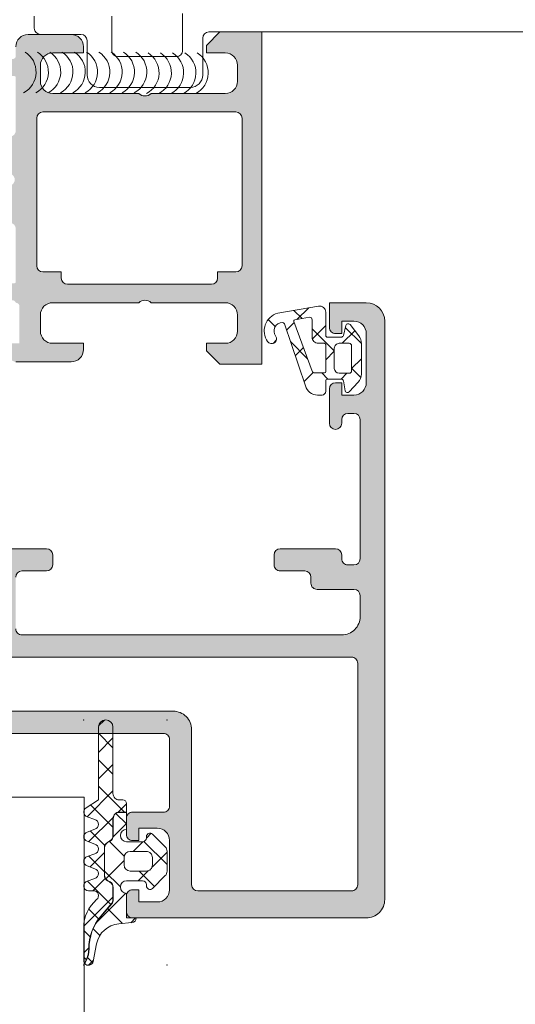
# Model space of a CAD drawing. Header units: millimetres. Extents: x 213386 to 506888, y 183055 to 450952.
# Tile 530 of 656: x 373104 to 373144, y 325360 to 325440. Entities that reach past the tile are written whole.
import ezdxf

# ---------------------------------------------------------------- set-up
doc = ezdxf.new("R2010")
doc.units = ezdxf.units.MM
doc.layers.add('FASÁDA DETAILNÍ', color=255, linetype='Continuous', lineweight=0)
doc.layers.add('NOVA', color=255, linetype='Continuous', lineweight=0)

# ---------------------------------------------------------------- blocks, each defined once
blk = doc.blocks.new('A$C69D17D4D')
at = {"layer": 'FASÁDA DETAILNÍ'}
h = blk.add_hatch(color=256, dxfattribs=at)
edge = h.paths.add_edge_path()
edge.add_arc((-24856.93811075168, 7686.810455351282), 0.1200000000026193, 4.342517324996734e-10, 90)
edge.add_line((-24856.93811075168, 7686.930455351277), (-24859.69810875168, 7686.930455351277))
edge.add_arc((-24859.69810875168, 7687.230455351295), 0.2999999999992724, 179.9999999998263, 270, ccw=False)
edge.add_line((-24859.99810875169, 7687.230455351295), (-24859.99810875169, 7688.210429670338))
edge.add_arc((-24859.69810875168, 7688.210429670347), 0.2999999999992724, 90, 180.0000000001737, ccw=False)
edge.add_line((-24859.69810875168, 7688.510429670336), (-24857.81809775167, 7688.510429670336))
edge.add_arc((-24857.55055441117, 7688.589296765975), 0.2789255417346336, 196.424594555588, 271.1628700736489)
edge.add_line((-24857.54489375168, 7688.310428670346), (-24857.09129975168, 7688.310428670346))
edge.add_arc((-24857.08563134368, 7688.589266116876), 0.2788950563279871, 268.8354106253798, 343.5801235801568)
edge.add_line((-24856.81811075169, 7688.510429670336), (-24856.81811075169, 7689.310604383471))
edge.add_arc((-24855.81811075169, 7689.31060438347), 1, 90, 180, ccw=False)
edge.add_line((-24855.81811075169, 7690.31060438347), (-24852.31810339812, 7690.31060438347))
edge.add_arc((-24852.31812322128, 7689.310584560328), 1.000019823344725, 0.0011357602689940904, 89.99886423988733, ccw=False)
edge.add_line((-24851.31810339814, 7689.31060438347), (-24851.31810339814, 7688.81060438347))
edge.add_line((-24851.31810339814, 7688.81060438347), (-24853.81810339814, 7688.81060438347))
edge.add_arc((-24853.81805801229, 7687.810558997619), 1.000045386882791, 90.00260029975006, 179.9973997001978)
edge.add_line((-24854.81810339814, 7687.81060438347), (-24854.81810339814, 7686.510586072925))
edge.add_arc((-24853.81805089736, 7686.510638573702), 1.00005250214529, 180.003007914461, 269.996992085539)
edge.add_line((-24853.81810339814, 7685.510586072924), (-24846.81810339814, 7685.510586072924))
edge.add_arc((-24846.31810339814, 7686.035707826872), 0.7250881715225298, 226.4038161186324, 313.5961838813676)
edge.add_line((-24845.81810339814, 7685.510586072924), (-24839.78401526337, 7685.510586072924))
edge.add_arc((-24839.78406776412, 7686.510638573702), 1.000052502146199, 270.003007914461, 359.9969920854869)
edge.add_line((-24838.78401526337, 7686.510586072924), (-24838.78401526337, 7687.81060438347))
edge.add_arc((-24839.78406064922, 7687.810558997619), 1.000045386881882, 0.002600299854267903, 89.99739970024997)
edge.add_line((-24839.78401526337, 7688.81060438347), (-24841.31810339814, 7688.81060438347))
edge.add_line((-24841.31810339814, 7688.81060438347), (-24841.31810339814, 7689.410610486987))
edge.add_line((-24841.31810339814, 7689.410610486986), (-24840.21809729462, 7690.510586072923))
edge.add_line((-24840.21809729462, 7690.510586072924), (-24836.81810339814, 7690.510586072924))
edge.add_line((-24836.81810339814, 7690.510586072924), (-24836.81810339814, 7663.510685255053))
edge.add_line((-24836.81810339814, 7663.510685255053), (-24840.21809729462, 7663.510685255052))
edge.add_line((-24840.21809729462, 7663.510685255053), (-24841.31810339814, 7664.610660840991))
edge.add_line((-24841.31810339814, 7664.61066084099), (-24841.31810339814, 7665.210666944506))
edge.add_line((-24841.31810339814, 7665.210666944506), (-24839.78401526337, 7665.210666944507))
edge.add_arc((-24839.78406064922, 7666.210712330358), 1.000045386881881, 270.00260029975, 359.9973997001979)
edge.add_line((-24838.78401526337, 7666.210666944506), (-24838.78401526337, 7667.510685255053))
edge.add_arc((-24839.78406776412, 7667.510632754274), 1.00005250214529, 0.003007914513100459, 89.996992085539)
edge.add_line((-24839.78401526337, 7668.510685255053), (-24845.81810339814, 7668.510685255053))
edge.add_arc((-24846.31810339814, 7667.985563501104), 0.7250881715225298, 46.40381611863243, 133.5961838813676)
edge.add_line((-24846.81810339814, 7668.510685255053), (-24853.81810339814, 7668.510685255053))
edge.add_arc((-24853.81805089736, 7667.510632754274), 1.000052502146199, 90.003007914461, 179.9969920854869)
edge.add_line((-24854.81810339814, 7667.510685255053), (-24854.81810339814, 7666.210666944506))
edge.add_arc((-24853.81805801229, 7666.210712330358), 1.000045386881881, 180.0026002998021, 269.9973997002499)
edge.add_line((-24853.81810339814, 7665.210666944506), (-24851.31810339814, 7665.210666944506))
edge.add_line((-24851.31810339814, 7665.210666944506), (-24851.31810339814, 7664.710666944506))
edge.add_arc((-24852.31812322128, 7664.710686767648), 1.000019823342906, 270.0011357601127, 359.99886423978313, ccw=False)
edge.add_line((-24852.31810339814, 7663.710666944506), (-24856.81810339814, 7663.710666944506))
edge.add_arc((-24856.81811371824, 7664.210656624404), 0.4999896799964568, 179.9988173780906, 270.0011826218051, ccw=False)
edge.add_line((-24857.31810339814, 7664.210666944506), (-24857.31810339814, 7665.210666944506))
edge.add_line((-24857.31810339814, 7665.210666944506), (-24856.51810034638, 7665.210666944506))
edge.add_line((-24856.51810034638, 7665.210666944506), (-24856.51810034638, 7668.210682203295))
edge.add_arc((-24856.81810806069, 7668.210684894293), 0.3000077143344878, 359.9994860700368, 450.0005139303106)
edge.add_arc((-24857.08563134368, 7668.431856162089), 0.2788950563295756, 16.41987641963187, 91.16458937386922)
edge.add_line((-24857.09129975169, 7668.71069360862), (-24857.54489375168, 7668.71069360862))
edge.add_arc((-24857.55055441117, 7668.431825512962), 0.2789255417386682, 88.8371299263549, 163.5754054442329)
edge.add_line((-24857.81809775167, 7668.51069260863), (-24859.69810875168, 7668.51069260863))
edge.add_arc((-24859.69810875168, 7668.810692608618), 0.3000000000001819, 180, 270, ccw=False)
edge.add_line((-24859.99810875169, 7668.810692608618), (-24859.99810875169, 7669.790666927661))
edge.add_arc((-24859.69810875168, 7669.790666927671), 0.2999999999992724, 90, 180.0000000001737, ccw=False)
edge.add_line((-24859.69810875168, 7670.090666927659), (-24856.93811075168, 7670.090666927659))
edge.add_arc((-24856.93811075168, 7670.210666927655), 0.1200000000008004, 270, 359.9999999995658)
edge.add_line((-24856.81811075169, 7670.210666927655), (-24856.81811075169, 7674.510692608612))
edge.add_arc((-24857.31811075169, 7674.51069260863), 0.5, 0, 90)
edge.add_line((-24857.31811075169, 7675.01069260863), (-24858.01811075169, 7675.01069260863))
edge.add_line((-24858.0181107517, 7675.01069260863), (-24860.41093107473, 7673.629197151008))
edge.add_arc((-24860.47999096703, 7673.748812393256), 0.1381197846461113, 172.2975625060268, 299.9999999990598, ccw=False)
edge.add_arc((-24855.63863973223, 7673.301194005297), 5.000000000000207, 108.709400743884, 174.6507719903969, ccw=False)
edge.add_arc((-24857.40286592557, 7678.510561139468), 0.500000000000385, 288.7094007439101, 431.2905992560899)
edge.add_arc((-24855.63863973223, 7683.719928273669), 4.999999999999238, 185.3492280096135, 251.290599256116, ccw=False)
edge.add_arc((-24860.47999096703, 7683.27230988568), 0.1381197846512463, 60.00000000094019, 187.7024374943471, ccw=False)
edge.add_line((-24860.41093107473, 7683.391925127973), (-24858.0181107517, 7682.01042967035))
edge.add_line((-24858.0181107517, 7682.010429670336), (-24857.3181107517, 7682.010429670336))
edge.add_arc((-24857.31811075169, 7682.510429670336), 0.5, 270, 360.0000000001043)
edge.add_line((-24856.81811075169, 7682.510429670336), (-24856.81811075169, 7686.810455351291))
edge = h.paths.add_edge_path(flags=16)
edge.add_arc((-24838.91810950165, 7671.510677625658), 0.5, 270, 360)
edge.add_line((-24838.41810950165, 7671.510677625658), (-24838.41810950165, 7683.510586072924))
edge.add_arc((-24838.91810950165, 7683.510586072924), 0.5, 0, 90)
edge.add_line((-24838.91810950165, 7684.010586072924), (-24854.61809119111, 7684.010586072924))
edge.add_arc((-24854.61809119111, 7683.510586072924), 0.5, 90, 180)
edge.add_line((-24855.11809119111, 7683.510586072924), (-24855.11809119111, 7671.510677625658))
edge.add_arc((-24854.61809119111, 7671.510677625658), 0.5, 180, 270)
edge.add_line((-24854.61809119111, 7671.010677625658), (-24853.11809119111, 7671.010677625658))
edge.add_line((-24853.11809119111, 7671.010677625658), (-24853.11809119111, 7670.510677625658))
edge.add_arc((-24852.61809119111, 7670.510677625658), 0.5, 180, 270)
edge.add_line((-24852.61809119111, 7670.010677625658), (-24840.91810950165, 7670.010677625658))
edge.add_arc((-24840.91810950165, 7670.510677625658), 0.5, 270, 360)
edge.add_line((-24840.41810950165, 7670.510677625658), (-24840.41810950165, 7671.010677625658))
edge.add_line((-24840.41810950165, 7671.010677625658), (-24838.91810950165, 7671.010677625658))
h = blk.add_hatch(color=256, dxfattribs=at)
edge = h.paths.add_edge_path(flags=16)
edge.add_ellipse((-24829.51811741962, 7639.210637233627), major_axis=(-0.499974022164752, 0), ratio=1, start_angle=179.9970229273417, end_angle=270.0029770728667, ccw=False)
edge.add_line((-24829.01814339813, 7639.210611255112), (-24829.01814339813, 7621.210611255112))
edge.add_ellipse((-24829.51811741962, 7621.210585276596), major_axis=(-0.4999740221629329, 0), ratio=1, start_angle=89.99702292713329, end_angle=180.0029770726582, ccw=False)
edge.add_line((-24829.51814339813, 7620.710611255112), (-24842.01814339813, 7620.710611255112))
edge.add_ellipse((-24842.01812157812, 7621.210633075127), major_axis=(-0.5000218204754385, 0), ratio=1, start_angle=0.0025002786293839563, end_angle=89.99749972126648, ccw=False)
edge.add_line((-24842.51814339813, 7621.210611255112), (-24842.51814339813, 7633.813662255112))
edge.add_ellipse((-24844.01814227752, 7633.813663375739), major_axis=(-1.499998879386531, 0), ratio=1, start_angle=179.9999571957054, end_angle=270.0000428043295)
edge.add_line((-24844.01814339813, 7635.313662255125), (-24857.01813139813, 7635.313662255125))
edge.add_ellipse((-24857.01813177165, 7635.813661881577), major_axis=(-0.49999962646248, 0), ratio=1, start_angle=-4.280429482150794e-05, end_angle=90.00004280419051, ccw=False)
edge.add_line((-24857.51813139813, 7635.813662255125), (-24857.51813139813, 7639.210611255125))
edge.add_ellipse((-24857.01813177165, 7639.21061162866), major_axis=(-0.4999996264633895, 0), ratio=1, start_angle=-90.00004280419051, end_angle=4.28042947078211e-05, ccw=False)
edge.add_line((-24857.01813139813, 7639.710611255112), (-24829.51814339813, 7639.710611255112))
edge = h.paths.add_edge_path()
edge.add_line((-24828.31813139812, 7668.51060625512), (-24831.31813139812, 7668.51060625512))
edge.add_line((-24831.31813139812, 7668.51060625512), (-24831.31813139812, 7666.51060625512))
edge.add_arc((-24830.81815737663, 7666.510580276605), 0.4999740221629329, 179.9970229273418, 270.0029770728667)
edge.add_line((-24830.81813139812, 7666.01060625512), (-24830.31813139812, 7666.01060625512))
edge.add_line((-24830.31813139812, 7666.01060625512), (-24830.31813139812, 7667.01060625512))
edge.add_line((-24830.31813139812, 7667.01060625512), (-24829.31813139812, 7667.01060625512))
edge.add_arc((-24829.31819552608, 7666.010542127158), 1.000064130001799, 0.003674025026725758, 89.99632597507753, ccw=False)
edge.add_line((-24828.31813139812, 7666.01060625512), (-24828.31813139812, 7662.01060625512))
edge.add_arc((-24829.31816138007, 7662.010636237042), 1.000029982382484, 270.0017177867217, 359.9982822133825, ccw=False)
edge.add_line((-24829.31813139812, 7661.01060625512), (-24830.31813139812, 7661.01060625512))
edge.add_line((-24830.31813139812, 7661.01060625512), (-24830.31813139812, 7662.01060625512))
edge.add_line((-24830.31813139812, 7662.01060625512), (-24830.81813139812, 7662.01060625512))
edge.add_arc((-24830.81812579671, 7661.51060065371), 0.5000056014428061, 90.0006418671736, 179.9993581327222)
edge.add_line((-24831.31813139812, 7661.51060625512), (-24831.31813139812, 7658.71060325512))
edge.add_arc((-24830.81813139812, 7658.710603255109), 0.5, 180, 360)
edge.add_line((-24830.31813139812, 7658.710603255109), (-24830.31813139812, 7659.010606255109))
edge.add_arc((-24829.81812067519, 7659.010595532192), 0.5000107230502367, 90.00122873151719, 179.9987712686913, ccw=False)
edge.add_line((-24829.81813139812, 7659.51060625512), (-24829.31813139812, 7659.51060625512))
edge.add_arc((-24829.31819932, 7659.010538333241), 0.5000679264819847, 0.007782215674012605, 89.99221778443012, ccw=False)
edge.add_line((-24828.81813139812, 7659.01060625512), (-24828.81813139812, 7647.71061125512))
edge.add_arc((-24829.31815321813, 7647.710633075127), 0.500021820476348, 270.0025002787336, 359.9974997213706, ccw=False)
edge.add_line((-24829.31813139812, 7647.210611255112), (-24829.81813139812, 7647.210611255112))
edge.add_arc((-24829.81819407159, 7647.710548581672), 0.4999373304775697, 179.992817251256, 270.00718274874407, ccw=False)
edge.add_line((-24830.31813139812, 7647.710611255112), (-24830.31813139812, 7648.010614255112))
edge.add_arc((-24830.81819419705, 7648.010551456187), 0.5000628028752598, 0.007195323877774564, 89.99280467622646)
edge.add_line((-24830.81813139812, 7648.510614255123), (-24835.31813139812, 7648.510614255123))
edge.add_arc((-24835.31812579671, 7648.010608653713), 0.5000056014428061, 90.0006418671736, 179.9993581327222)
edge.add_line((-24835.81813139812, 7648.010614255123), (-24835.81813139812, 7647.210611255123))
edge.add_arc((-24835.31815737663, 7647.210585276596), 0.4999740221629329, 179.9970229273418, 270.0029770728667)
edge.add_line((-24835.31813139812, 7646.710611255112), (-24833.31813139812, 7646.710611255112))
edge.add_arc((-24833.31819932, 7646.210543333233), 0.5000679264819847, 0.007782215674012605, 89.99221778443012, ccw=False)
edge.add_line((-24832.81813139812, 7646.210611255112), (-24832.81813139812, 7645.710611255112))
edge.add_arc((-24832.31819407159, 7645.710548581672), 0.4999373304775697, 179.992817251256, 270.007182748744)
edge.add_line((-24832.31813139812, 7645.210611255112), (-24829.31813139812, 7645.210611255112))
edge.add_arc((-24829.31818651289, 7644.710556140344), 0.5000551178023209, 0.006314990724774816, 89.99368500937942, ccw=False)
edge.add_line((-24828.81813139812, 7644.710611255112), (-24828.81813139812, 7643.010614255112))
edge.add_arc((-24830.31809955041, 7643.010582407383), 1.499968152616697, -90.00121651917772, 0.0012165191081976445, ccw=False)
edge.add_line((-24830.31813139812, 7641.510614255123), (-24856.31813139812, 7641.510614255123))
edge.add_arc((-24856.3181522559, 7642.010593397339), 0.4999791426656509, 179.9976097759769, 270.00239022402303, ccw=False)
edge.add_line((-24856.81813139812, 7642.010614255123), (-24856.81813139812, 7646.210611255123))
edge.add_arc((-24856.31812579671, 7646.210605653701), 0.5000056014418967, 90.00064186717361, 179.9993581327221, ccw=False)
edge.add_line((-24856.31813139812, 7646.710611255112), (-24854.31813139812, 7646.710611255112))
edge.add_arc((-24854.31815321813, 7647.210633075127), 0.5000218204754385, 270.0025002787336, 359.9974997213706)
edge.add_line((-24853.81813139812, 7647.210611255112), (-24853.81813139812, 7648.010614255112))
edge.add_arc((-24854.31818395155, 7648.010561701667), 0.5000525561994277, 0.006021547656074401, 89.99397845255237)
edge.add_line((-24854.31813139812, 7648.510614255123), (-24859.31813239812, 7648.510614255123))
edge.add_line((-24859.31813239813, 7648.510614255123), (-24860.07602139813, 7648.293293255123))
edge.add_arc((-24860.15871270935, 7648.581671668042), 0.2999999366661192, 217.904814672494, 286.00002422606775, ccw=False)
edge.add_arc((-24860.63213255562, 7648.213061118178), 0.3000001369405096, 37.90471808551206, 89.99996992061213)
edge.add_line((-24860.63213239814, 7648.5130612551), (-24862.69627939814, 7648.5130592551))
edge.add_arc((-24862.69627985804, 7648.113059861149), 0.3999993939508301, 89.99993412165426, 201.973769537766)
edge.add_line((-24863.06722139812, 7647.96338725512), (-24862.25086039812, 7645.94015825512))
edge.add_arc((-24862.06539013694, 7646.014994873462), 0.1999993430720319, 201.973907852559, 294.1410923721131)
edge.add_line((-24861.98359339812, 7645.832487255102), (-24859.59990839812, 7646.900807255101))
edge.add_arc((-24859.51811169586, 7646.718299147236), 0.199999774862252, -0.8199006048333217, 114.14102546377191, ccw=False)
edge.add_line((-24859.31813239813, 7646.715437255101), (-24859.31813139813, 7635.4113572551))
edge.add_arc((-24859.50954589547, 7635.402925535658), 0.191600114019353, -91.04445002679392, 2.522221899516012, ccw=False)
edge.add_line((-24859.51303839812, 7635.211357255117), (-24859.93362239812, 7635.211357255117))
edge.add_line((-24859.93362239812, 7635.211357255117), (-24862.39923439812, 7636.643092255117))
edge.add_arc((-24862.55004609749, 7636.383755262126), 0.2999997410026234, 59.82080388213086, 164.0000282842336)
edge.add_line((-24862.83842439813, 7636.466446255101), (-24863.26629539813, 7634.974285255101))
edge.add_line((-24863.26629539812, 7634.974285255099), (-24863.76470739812, 7634.111010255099))
edge.add_arc((-24863.41829715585, 7633.91101030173), 0.4000000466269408, 150.0000115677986, 269.9999652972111)
edge.add_line((-24863.41829739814, 7633.511010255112), (-24859.31036639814, 7633.511357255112))
edge.add_line((-24859.31036639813, 7633.511357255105), (-24844.81830939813, 7633.513662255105))
edge.add_arc((-24844.81813127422, 7633.013662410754), 0.4999998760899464, -1.7834827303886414e-05, 90.0204115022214, ccw=False)
edge.add_line((-24844.31813139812, 7633.013662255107), (-24844.31813139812, 7627.610620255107))
edge.add_arc((-24844.8181310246, 7627.610619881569), 0.4999996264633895, -90.00004280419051, 4.28042947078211e-05, ccw=False)
edge.add_line((-24844.81813139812, 7627.110620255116), (-24847.31813139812, 7627.110620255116))
edge.add_arc((-24847.31813177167, 7626.610620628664), 0.49999962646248, 89.9999571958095, 180.0000428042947)
edge.add_line((-24847.81813139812, 7626.610620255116), (-24847.81813139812, 7625.310617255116))
edge.add_arc((-24847.3181522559, 7625.31059639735), 0.4999791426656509, 179.997609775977, 270.002390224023)
edge.add_line((-24847.31813139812, 7624.810617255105), (-24846.81813139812, 7624.810617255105))
edge.add_line((-24846.81813139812, 7624.810617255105), (-24846.81813139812, 7625.810617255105))
edge.add_line((-24846.81813139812, 7625.810617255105), (-24845.31813139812, 7625.810617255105))
edge.add_arc((-24845.3181630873, 7624.810585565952), 1.000031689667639, 0.001815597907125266, 89.99818440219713, ccw=False)
edge.add_line((-24844.31813139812, 7624.810617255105), (-24844.31813139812, 7620.810617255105))
edge.add_arc((-24845.31820064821, 7620.810686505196), 1.000069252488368, 270.0039674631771, 359.99603253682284, ccw=False)
edge.add_line((-24845.31813139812, 7619.810617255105), (-24846.81813139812, 7619.810617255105))
edge.add_line((-24846.81813139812, 7619.810617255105), (-24846.81813139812, 7620.810617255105))
edge.add_line((-24846.81813139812, 7620.810617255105), (-24847.31813139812, 7620.810617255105))
edge.add_arc((-24847.31815737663, 7620.310643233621), 0.499974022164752, 89.99702292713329, 180.0029770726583)
edge.add_line((-24847.81813139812, 7620.310617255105), (-24847.81813139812, 7619.010614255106))
edge.add_arc((-24847.31812579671, 7619.010619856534), 0.5000056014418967, 180.0006418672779, 269.9993581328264)
edge.add_line((-24847.31813139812, 7618.510614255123), (-24828.31813139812, 7618.510614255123))
edge.add_arc((-24828.31810211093, 7620.010584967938), 1.499970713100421, 269.9988812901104, 360.0011187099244)
edge.add_line((-24826.81813139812, 7620.010614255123), (-24826.81813139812, 7667.010606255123))
edge.add_arc((-24828.3181917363, 7667.010545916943), 1.500060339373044, 0.002304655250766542, 89.99769534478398)
h = blk.add_hatch(dxfattribs=at)
h.set_pattern_fill('ANSI37', color=256, scale=0.625, angle=-1.272221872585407e-14, style=0)
h.set_pattern_definition([(44.99999999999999, (-24830.31810339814, 7666.010586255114), (-1.403165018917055, 1.403165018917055), []), (135, (-24830.31810339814, 7666.010586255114), (-1.403165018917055, -1.403165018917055), [])])
edge = h.paths.add_edge_path(flags=16)
edge.add_ellipse((-24832.22031654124, 7665.708371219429), major_axis=(-0.4977897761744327, 0), ratio=1, start_angle=-0.2547220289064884, end_angle=90.19257972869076)
edge.add_line((-24832.21864339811, 7665.21058425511), (-24831.71812439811, 7665.21058425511))
edge.add_ellipse((-24831.71811014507, 7665.110600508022), major_axis=(-0.09998374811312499, 0), ratio=1, start_angle=179.9912593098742, end_angle=270.0081677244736, ccw=False)
edge.add_line((-24831.61812639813, 7665.110585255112), (-24831.61812239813, 7662.910155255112))
edge.add_ellipse((-24831.71812705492, 7662.910157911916), major_axis=(-0.1000046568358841, 0), ratio=1, start_angle=90.0015221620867, end_angle=179.998477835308, ccw=False)
edge.add_line((-24831.71812439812, 7662.810153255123), (-24832.53006639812, 7662.810153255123))
edge.add_ellipse((-24832.5300579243, 7663.010159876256), major_axis=(-0.2000066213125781, 0), ratio=1, start_angle=15.68861530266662, end_angle=89.99757251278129, ccw=False)
edge.add_line((-24832.72261339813, 7662.956076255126), (-24834.20993839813, 7666.974217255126))
edge.add_ellipse((-24834.11615691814, 7667.008930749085), major_axis=(-0.09999996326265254, 0), ratio=1, start_angle=-79.67771585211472, end_angle=20.31218281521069, ccw=False)
edge.add_line((-24834.13407539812, 7667.107312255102), (-24832.92460639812, 7667.327595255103))
edge.add_ellipse((-24832.918097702, 7667.127704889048), major_axis=(-0.1999963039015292, 0), ratio=1, start_angle=179.9989589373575, end_angle=271.8649678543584, ccw=False)
edge.add_line((-24832.71810139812, 7667.127701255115), (-24832.71810139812, 7665.710584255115))
edge = h.paths.add_edge_path(flags=16)
edge.add_ellipse((-24829.71811256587, 7665.010583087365), major_axis=(-0.2000001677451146, 0), ratio=1, start_angle=179.999761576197, end_angle=270.00023842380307, ccw=False)
edge.add_line((-24829.51811239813, 7665.010582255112), (-24829.51811639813, 7662.976125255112))
edge.add_ellipse((-24829.71811167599, 7662.976120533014), major_axis=(-0.199995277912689, 0), ratio=1, start_angle=89.9995066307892, end_angle=180.0013528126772, ccw=False)
edge.add_line((-24829.71811339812, 7662.776125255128), (-24830.51812339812, 7662.776125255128))
edge.add_ellipse((-24830.51811458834, 7663.176136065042), major_axis=(-0.4000108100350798, 0), ratio=1, start_angle=0.0019780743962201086, end_angle=89.99873812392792, ccw=False)
edge.add_line((-24830.91812539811, 7663.176122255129), (-24830.91812539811, 7664.810585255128))
edge.add_ellipse((-24830.51813047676, 7664.810588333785), major_axis=(-0.3999949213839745, 0), ratio=1, start_angle=-90.0010139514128, end_angle=0.0004409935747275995, ccw=False)
edge.add_line((-24830.51812339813, 7665.210583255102), (-24829.71811339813, 7665.210583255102))
edge = h.paths.add_edge_path()
edge.add_arc((-24829.79466451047, 7666.610575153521), 0.2000083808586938, 40.00231578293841, 164.9984805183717)
edge.add_line((-24829.98785639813, 7666.662346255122), (-24830.17839039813, 7665.858821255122))
edge.add_arc((-24830.37158398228, 7665.910597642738), 0.2000113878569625, 270.00274550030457, 344.9971436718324, ccw=False)
edge.add_line((-24830.37157439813, 7665.710586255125), (-24831.46812439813, 7665.710586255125))
edge.add_arc((-24831.46813475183, 7665.860573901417), 0.1499876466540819, 179.996044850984, 270.003955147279, ccw=False)
edge.add_line((-24831.61812239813, 7665.860584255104), (-24831.61811439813, 7667.743455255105))
edge.add_arc((-24832.11811427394, 7667.743457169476), 0.4999998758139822, 359.9997806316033, 459.9335722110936)
edge.add_line((-24832.20436739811, 7668.235961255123), (-24835.52409339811, 7667.654572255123))
edge.add_arc((-24835.11801906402, 7666.210586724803), 1.499996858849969, 105.7069244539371, 215.0875539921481)
edge.add_arc((-24836.01812189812, 7665.578279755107), 0.399998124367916, 215.0880041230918, 395.0880041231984)
edge.add_arc((-24835.13682223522, 7666.212801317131), 0.6860034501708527, 90.48435837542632, 216.1411855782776, ccw=False)
edge.add_arc((-24835.12300205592, 7666.749677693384), 0.1503878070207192, 19.01615098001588, 97.49607826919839, ccw=False)
edge.add_line((-24834.98082139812, 7666.798679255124), (-24833.25313939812, 7661.752453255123))
edge.add_arc((-24832.28704738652, 7662.01057440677), 0.9999801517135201, 194.9589109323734, 270.0005723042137)
edge.add_line((-24832.28703739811, 7661.010594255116), (-24831.91813239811, 7661.010582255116))
edge.add_arc((-24831.91815312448, 7661.310601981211), 0.300019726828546, 270.0039581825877, 359.996805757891)
edge.add_line((-24831.61813339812, 7661.310585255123), (-24831.61813339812, 7662.160600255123))
edge.add_arc((-24831.4681493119, 7662.160613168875), 0.1499840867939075, 89.99506678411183, 180.0049332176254, ccw=False)
edge.add_line((-24831.46813639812, 7662.310597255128), (-24830.37157439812, 7662.310586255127))
edge.add_arc((-24830.37158351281, 7662.110571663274), 0.2000145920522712, 15.002374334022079, 89.99738902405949, ccw=False)
edge.add_line((-24830.17838639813, 7662.1623472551), (-24830.04929239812, 7661.3589752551))
edge.add_arc((-24829.85611655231, 7661.41069966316), 0.1999808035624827, 194.9897870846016, 315.0074444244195)
edge.add_line((-24829.71469039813, 7661.269310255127), (-24828.98817139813, 7662.045180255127))
edge.add_arc((-24829.7181130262, 7662.728690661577), 1.000000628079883, 316.8814623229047, 360.0000340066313)
edge.add_line((-24828.71811239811, 7662.728691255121), (-24828.71811239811, 7665.207324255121))
edge.add_arc((-24829.71811530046, 7665.207323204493), 1.000002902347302, 6.019665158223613e-05, 37.82779308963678)
edge.add_line((-24828.92825539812, 7665.820615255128), (-24829.64145439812, 7666.739144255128))
h = blk.add_hatch(dxfattribs=at)
h.set_pattern_fill('ANSI37', color=256, scale=0.48, angle=90, style=0)
h.set_pattern_definition([(135, (0, 0), (-1.077630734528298, -1.077630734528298), []), (225, (0, 0), (1.077630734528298, -1.077630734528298), [])])
edge = h.paths.add_edge_path()
edge.add_line((-24850.40151985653, 7625.724772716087), (-24851.00857736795, 7625.49751382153))
edge.add_arc((-24850.9081021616, 7625.120677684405), 0.3900009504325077, 104.9293687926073, 255.070631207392)
edge.add_line((-24851.00857736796, 7624.743841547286), (-24850.40151985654, 7624.51658265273))
edge.add_arc((-24850.50810332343, 7624.120677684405), 0.4100009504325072, 285.0676336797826, 434.9323663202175, ccw=False)
edge.add_line((-24850.40151985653, 7623.724772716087), (-24851.00857738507, 7623.49751381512))
edge.add_arc((-24850.90810366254, 7623.120677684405), 0.390000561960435, 104.9291583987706, 255.0708416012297)
edge.add_line((-24851.0085773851, 7622.743841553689), (-24850.40151987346, 7622.51658265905))
edge.add_arc((-24850.50810182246, 7622.120677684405), 0.4100005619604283, 285.06742474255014, 434.9325713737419, ccw=False)
edge.add_line((-24850.40151990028, 7621.724772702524), (-24851.00857739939, 7621.497517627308))
edge.add_arc((-24850.90809015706, 7621.1206349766), 0.3900489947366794, 104.9293168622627, 269.9999999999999)
edge.add_line((-24850.90809015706, 7620.730585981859), (-24850.5081010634, 7620.730585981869))
edge.add_arc((-24850.5081010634, 7620.320585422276), 0.4100005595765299, 310.3199356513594, 449.99999999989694, ccw=False)
edge.add_arc((-24848.30813120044, 7617.728299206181), 2.989972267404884, 130.3199378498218, 180.0013304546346)
edge.add_line((-24851.29810346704, 7617.728229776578), (-24851.29810306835, 7615.056438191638))
edge.add_arc((-24850.90810306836, 7615.055880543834), 0.3900003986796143, 179.9180747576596, 215.6405699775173)
edge.add_line((-24851.22505185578, 7614.828627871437), (-24851.09540013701, 7615.086919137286))
edge.add_arc((-24852.87391416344, 7615.979660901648), 1.990000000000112, 333.345208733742, 360.6188691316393)
edge.add_arc((-24846.87053157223, 7616.044507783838), 4.013732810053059, 139.3588191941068, 180.618869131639, ccw=False)
edge.add_line((-24849.91616556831, 7618.658731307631), (-24849.03529869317, 7619.684962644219))
edge.add_arc((-24849.4040265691, 7620.001460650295), 0.4859333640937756, 319.3588191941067, 359.9999999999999)
edge.add_line((-24848.91809320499, 7620.001460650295), (-24848.91809320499, 7620.999058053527))
edge.add_arc((-24849.40809320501, 7620.999058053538), 0.4900000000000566, 360.0000000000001, 420.0000000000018)
edge.add_line((-24849.16309320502, 7621.423410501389), (-24849.36309320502, 7621.538880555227))
edge.add_arc((-24849.108093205, 7621.980553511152), 0.5099999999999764, 179.9999999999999, 240.00000000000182, ccw=False)
edge.add_line((-24849.618093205, 7621.980553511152), (-24849.618093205, 7624.217563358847))
edge.add_arc((-24849.108093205, 7624.217563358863), 0.5100000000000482, 120.00000000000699, 179.9999999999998, ccw=False)
edge.add_line((-24849.363093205, 7624.659236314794), (-24849.163093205, 7624.774706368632))
edge.add_arc((-24849.40809320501, 7625.199058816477), 0.4899999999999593, 300.000000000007, 359.9999999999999)
edge.add_line((-24848.91809320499, 7625.199058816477), (-24848.91809320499, 7626.599056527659))
edge.add_arc((-24848.40809320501, 7626.599056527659), 0.509999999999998, 89.99999999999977, 180, ccw=False)
edge.add_line((-24848.40809320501, 7627.109056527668), (-24847.81809292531, 7627.109056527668))
edge.add_line((-24847.8180929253, 7627.109056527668), (-24847.818093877, 7627.820678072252))
edge.add_arc((-24848.108093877, 7627.820677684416), 0.2900000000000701, 360.0000766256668, 450.0000000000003)
edge.add_line((-24848.108093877, 7628.110677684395), (-24848.4080790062, 7628.110677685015))
edge.add_arc((-24848.40826055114, 7628.62049967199), 0.5098220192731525, 179.975713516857, 270.02040272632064, ccw=False)
edge.add_line((-24848.91808252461, 7628.620715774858), (-24848.9181130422, 7634.020678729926))
edge.add_arc((-24849.5081115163, 7634.020675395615), 0.5899984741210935, 360.0003238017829, 540.0000000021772)
edge.add_line((-24850.09810999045, 7634.020675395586), (-24850.09810999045, 7628.115267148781))
edge.add_line((-24850.09810999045, 7628.115267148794), (-24851.10286432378, 7627.458563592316))
edge.add_arc((-24850.90810368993, 7627.120675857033), 0.3899997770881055, 119.9594211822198, 255.0702409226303)
edge.add_line((-24851.00858116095, 7626.743841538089), (-24850.4015198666, 7626.51658265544))
edge.add_arc((-24850.50810332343, 7626.120677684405), 0.4100009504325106, 285.0676336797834, 434.93236777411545, ccw=False)
h = blk.add_hatch(dxfattribs=at)
h.set_pattern_fill('ANSI37', color=256, scale=0.625, angle=90, style=0)
h.set_pattern_definition([(135, (0, 0), (-1.403165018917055, -1.403165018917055), []), (225, (0, 0), (1.403165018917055, -1.403165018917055), [])])
edge = h.paths.add_edge_path()
edge.add_arc((-24845.90810999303, 7625.120538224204), 0.2900050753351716, 404.9975633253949, 539.9994892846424)
edge.add_line((-24846.19811506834, 7625.120540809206), (-24846.19811506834, 7625.020546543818))
edge.add_arc((-24846.50811506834, 7625.020546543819), 0.3099999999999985, 269.9999999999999, 360.0000000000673, ccw=False)
edge.add_line((-24846.50811506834, 7624.710546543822), (-24847.80809106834, 7624.710546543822))
edge.add_arc((-24847.80809106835, 7625.22054654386), 0.5100000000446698, 91.12352014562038, 270.00000000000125, ccw=False)
edge.add_line((-24847.8180910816, 7625.730448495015), (-24847.81809289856, 7627.089056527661))
edge.add_line((-24847.81809289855, 7627.08905652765), (-24848.408093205, 7627.08905652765))
edge.add_arc((-24848.40809320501, 7626.599056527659), 0.4900000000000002, 90.00000000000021, 180)
edge.add_line((-24848.898093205, 7626.599056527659), (-24848.898093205, 7625.199058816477))
edge.add_arc((-24849.40809320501, 7625.199058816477), 0.5099999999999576, 300.00000000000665, 360.0000000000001, ccw=False)
edge.add_line((-24849.15309320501, 7624.757385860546), (-24849.35309320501, 7624.641915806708))
edge.add_arc((-24849.108093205, 7624.217563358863), 0.4900000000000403, 120.0000000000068, 180.0000000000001)
edge.add_line((-24849.59809320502, 7624.217563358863), (-24849.59809320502, 7621.980553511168))
edge.add_arc((-24849.108093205, 7621.980553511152), 0.4899999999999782, 180.0000000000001, 240.0000000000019)
edge.add_line((-24849.35309320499, 7621.5562010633), (-24849.15309320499, 7621.440731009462))
edge.add_arc((-24849.40809320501, 7620.999058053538), 0.5100000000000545, 359.99999999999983, 420.00000000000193, ccw=False)
edge.add_line((-24848.898093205, 7620.999058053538), (-24848.898093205, 7620.001460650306))
edge.add_arc((-24849.4040265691, 7620.001460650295), 0.5059333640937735, 319.3588191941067, 359.99999999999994, ccw=False)
edge.add_line((-24849.02012262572, 7619.671936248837), (-24849.90098950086, 7618.645704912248))
edge.add_arc((-24846.87053157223, 7616.044507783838), 3.993732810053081, 139.3588191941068, 180.618869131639)
edge.add_arc((-24852.87391416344, 7615.979660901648), 2.010000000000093, 333.3452087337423, 360.6188691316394, ccw=False)
edge.add_line((-24851.07752562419, 7615.077946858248), (-24851.21156678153, 7614.810910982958))
edge.add_arc((-24850.90810306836, 7615.055880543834), 0.3900003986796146, 218.9120293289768, 348.9894375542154)
edge.add_line((-24850.52528180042, 7614.981394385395), (-24850.2456802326, 7616.419485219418))
edge.add_arc((-24848.27262630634, 7616.035873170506), 2.010000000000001, 94.99524938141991, 168.9975035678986, ccw=False)
edge.add_line((-24848.44764332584, 7618.038239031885), (-24847.37468354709, 7618.132021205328))
edge.add_arc((-24847.40810483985, 7618.520588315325), 0.3900017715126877, 274.9160046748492, 358.5301263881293)
edge.add_line((-24847.01823139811, 7618.510584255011), (-24847.81810236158, 7618.510584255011))
edge.add_line((-24847.81810236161, 7618.510584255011), (-24847.81809112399, 7620.510663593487))
edge.add_arc((-24847.80809106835, 7621.020565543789), 0.5100000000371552, 90, 268.87647509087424, ccw=False)
edge.add_line((-24847.80809106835, 7621.530565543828), (-24846.50811506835, 7621.530565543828))
edge.add_arc((-24846.50811506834, 7621.22056554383), 0.3100000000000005, 359.99999999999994, 450, ccw=False)
edge.add_line((-24846.19811506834, 7621.22056554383), (-24846.19811506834, 7621.120540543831))
edge.add_arc((-24845.90809969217, 7621.120568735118), 0.2900153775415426, 180.0055695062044, 314.9966855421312)
edge.add_line((-24845.70303971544, 7620.91548503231), (-24844.66174269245, 7621.956049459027))
edge.add_arc((-24845.00810306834, 7622.302653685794), 0.4900000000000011, 314.9798378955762, 359.9999999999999)
edge.add_line((-24844.51810306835, 7622.302653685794), (-24844.51810306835, 7623.938702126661))
edge.add_arc((-24845.00810306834, 7623.938702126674), 0.4899999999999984, 360.0000000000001, 405.0276992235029)
edge.add_line((-24844.66178829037, 7624.285351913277), (-24845.70303671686, 7625.325594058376))
edge = h.paths.add_edge_path()
edge.add_arc((-24847.50812488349, 7623.420569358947), 0.4999901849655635, 89.99999999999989, 179.9999999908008, ccw=False)
edge.add_line((-24847.50812488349, 7623.920559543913), (-24846.20811506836, 7623.920559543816))
edge.add_arc((-24846.20809643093, 7623.420578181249), 0.4999813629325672, -0.0021357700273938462, 90.0021357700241, ccw=False)
edge.add_line((-24845.70811506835, 7623.420559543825), (-24845.70811506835, 7622.820552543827))
edge.add_arc((-24846.20809643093, 7622.820533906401), 0.4999813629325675, 269.997864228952, 360.002135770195, ccw=False)
edge.add_line((-24846.20811506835, 7622.320552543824), (-24847.50812488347, 7622.320552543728))
edge.add_arc((-24847.50812488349, 7622.820542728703), 0.4999901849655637, 180, 270, ccw=False)
edge.add_line((-24848.00811506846, 7622.820542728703), (-24848.00811506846, 7623.420569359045))
for points in [[(-24722.08196276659, 7708.51048655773), (-24722.08196276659, 7691.010586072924, -0.414213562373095), (-24722.58196276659, 7690.510586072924), (-24841.11810339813, 7690.510586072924, 0.414213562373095), (-24841.61810339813, 7690.010586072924), (-24841.61810339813, 7687.010586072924, -0.414213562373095), (-24842.61810339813, 7686.010586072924), (-24850.01810340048, 7686.010586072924, -0.4142135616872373), (-24851.01810340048, 7687.010586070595), (-24851.018103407, 7689.810586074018, 0.4142135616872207), (-24851.518103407, 7690.310586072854), (-24854.81810339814, 7690.310586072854, -0.414213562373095), (-24855.31810339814, 7690.810586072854), (-24855.31810339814, 7691.810586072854, -0.414213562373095)], [(-24849.01810144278, 7691.81058608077), (-24849.01810144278, 7689.010586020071, 0.4142135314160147), (-24848.51810144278, 7688.510586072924), (-24843.75205234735, 7688.510586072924, 0.4142135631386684), (-24843.25205234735, 7689.010586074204), (-24843.25205235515, 7692.010586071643, -0.4142135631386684)], [(-24856.81811075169, 7689.31060438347, -0.414213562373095), (-24855.81811075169, 7690.31060438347), (-24852.31810339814, 7690.31060438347, -0.4142019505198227), (-24851.31810339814, 7689.31060438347), (-24851.31810339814, 7688.81060438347), (-24853.81810339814, 7688.81060438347, 0.4141869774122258), (-24854.81810339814, 7687.81060438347), (-24854.81810339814, 7686.510586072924, 0.4141828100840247), (-24853.81810339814, 7685.510586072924), (-24846.81810339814, 7685.510586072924, 0.3999328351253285), (-24845.81810339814, 7685.510586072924), (-24839.78401526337, 7685.510586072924, 0.4141828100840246), (-24838.78401526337, 7686.510586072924), (-24838.78401526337, 7687.81060438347, 0.4141869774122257), (-24839.78401526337, 7688.81060438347), (-24841.31810339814, 7688.81060438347), (-24841.31810339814, 7689.410610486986), (-24840.21809729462, 7690.510586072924), (-24836.81810339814, 7690.510586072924), (-24836.81810339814, 7663.510685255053), (-24840.21809729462, 7663.510685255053), (-24841.31810339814, 7664.61066084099), (-24841.31810339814, 7665.210666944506), (-24839.78401526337, 7665.210666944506, 0.4141869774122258), (-24838.78401526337, 7666.210666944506), (-24838.78401526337, 7667.510685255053, 0.4141828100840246), (-24839.78401526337, 7668.510685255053), (-24845.81810339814, 7668.510685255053, 0.3999328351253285), (-24846.81810339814, 7668.510685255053), (-24853.81810339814, 7668.510685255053, 0.4141828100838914), (-24854.81810339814, 7667.510685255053), (-24854.81810339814, 7666.210666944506, 0.4141869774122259), (-24853.81810339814, 7665.210666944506), (-24851.31810339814, 7665.210666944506), (-24851.31810339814, 7664.710666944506, -0.4142019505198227), (-24852.31810339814, 7663.710666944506), (-24856.81810339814, 7663.710666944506, -0.414225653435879)], [(-24856.81813139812, 7646.210611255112, -0.414207), (-24856.31813139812, 7646.710611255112), (-24854.31813139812, 7646.710611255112), (-24854.31813139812, 7646.710611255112, 0.414188), (-24853.81813139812, 7647.210611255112), (-24853.81813139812, 7648.010614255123), (-24853.81813139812, 7648.010614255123, 0.414152), (-24854.31813139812, 7648.510614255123), (-24859.31813239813, 7648.510614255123)], [(-24859.31036639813, 7633.511357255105), (-24844.81830939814, 7633.513662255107), (-24844.81830939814, 7633.513662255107, -0.414318), (-24844.31813139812, 7633.013662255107), (-24844.31813139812, 7627.610620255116), (-24844.31813139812, 7627.610620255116, -0.414214), (-24844.81813139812, 7627.110620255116), (-24847.31813139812, 7627.110620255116), (-24847.31813139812, 7627.110620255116, 0.414214), (-24847.81813139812, 7626.610620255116), (-24847.81813139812, 7625.310617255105), (-24847.81813139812, 7625.310617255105, 0.414238), (-24847.31813139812, 7624.810617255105), (-24846.81813139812, 7624.810617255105), (-24846.81813139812, 7625.810617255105), (-24845.31813139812, 7625.810617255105), (-24845.31813139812, 7625.810617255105, -0.414195), (-24844.31813139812, 7624.810617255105), (-24844.31813139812, 7620.810617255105), (-24844.31813139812, 7620.810617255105, -0.414173), (-24845.31813139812, 7619.810617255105), (-24846.81813139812, 7619.810617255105), (-24846.81813139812, 7620.810617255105), (-24847.31813139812, 7620.810617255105), (-24847.31813139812, 7620.810617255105, 0.414244), (-24847.81813139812, 7620.310617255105), (-24847.81813139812, 7619.010614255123), (-24847.81813139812, 7619.010614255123, 0.414207), (-24847.31813139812, 7618.510614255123), (-24828.31813139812, 7618.510614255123), (-24828.31813139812, 7618.510614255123, 0.414225), (-24826.81813139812, 7620.010614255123), (-24826.81813139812, 7667.01060625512), (-24826.81813139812, 7667.01060625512, 0.41419), (-24828.31813139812, 7668.51060625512), (-24828.31813139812, 7668.51060625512), (-24831.31813139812, 7668.51060625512), (-24831.31813139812, 7666.51060625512), (-24831.31813139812, 7666.51060625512, 0.414244), (-24830.81813139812, 7666.01060625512), (-24830.31813139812, 7666.01060625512), (-24830.31813139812, 7667.01060625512), (-24829.31813139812, 7667.01060625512), (-24829.31813139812, 7667.01060625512, -0.414176), (-24828.31813139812, 7666.01060625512), (-24828.31813139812, 7662.01060625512), (-24828.31813139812, 7662.01060625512, -0.414196), (-24829.31813139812, 7661.01060625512), (-24830.31813139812, 7661.01060625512), (-24830.31813139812, 7662.01060625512), (-24830.81813139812, 7662.01060625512), (-24830.81813139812, 7662.01060625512, 0.414207), (-24831.31813139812, 7661.51060625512), (-24831.31813139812, 7658.710603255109), (-24831.31813139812, 7658.710603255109, 1), (-24830.31813139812, 7658.710603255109), (-24830.31813139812, 7659.01060625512), (-24830.31813139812, 7659.01060625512, -0.414201), (-24829.81813139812, 7659.51060625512), (-24829.31813139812, 7659.51060625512), (-24829.31813139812, 7659.51060625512, -0.414134), (-24828.81813139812, 7659.01060625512), (-24828.81813139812, 7647.710611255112), (-24828.81813139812, 7647.710611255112, -0.414188), (-24829.31813139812, 7647.210611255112), (-24829.81813139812, 7647.210611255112), (-24829.81813139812, 7647.210611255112, -0.414287), (-24830.31813139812, 7647.710611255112), (-24830.31813139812, 7648.010614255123), (-24830.31813139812, 7648.010614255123, 0.41414), (-24830.81813139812, 7648.510614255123), (-24835.31813139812, 7648.510614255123), (-24835.31813139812, 7648.510614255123, 0.414207), (-24835.81813139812, 7648.010614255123), (-24835.81813139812, 7647.210611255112), (-24835.81813139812, 7647.210611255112, 0.414244), (-24835.31813139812, 7646.710611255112), (-24833.31813139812, 7646.710611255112), (-24833.31813139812, 7646.710611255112, -0.414134), (-24832.81813139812, 7646.210611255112), (-24832.81813139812, 7645.710611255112), (-24832.81813139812, 7645.710611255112, 0.414287), (-24832.31813139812, 7645.210611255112), (-24829.31813139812, 7645.210611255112), (-24829.31813139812, 7645.210611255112, -0.414149), (-24828.81813139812, 7644.710611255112), (-24828.81813139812, 7643.010614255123), (-24828.81813139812, 7643.010614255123, -0.414226), (-24830.31813139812, 7641.510614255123), (-24856.31813139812, 7641.510614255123), (-24856.31813139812, 7641.510614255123, -0.414238), (-24856.81813139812, 7642.010614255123)]]:
    blk.add_lwpolyline(points, format="xyb", dxfattribs=at)
for points in [[(-24838.91810950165, 7671.010677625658, 0.414213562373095), (-24838.41810950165, 7671.510677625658), (-24838.41810950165, 7683.510586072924, 0.414213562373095), (-24838.91810950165, 7684.010586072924), (-24854.61809119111, 7684.010586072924, 0.414213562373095), (-24855.11809119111, 7683.510586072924), (-24855.11809119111, 7671.510677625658, 0.414213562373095), (-24854.61809119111, 7671.010677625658), (-24853.11809119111, 7671.010677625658), (-24853.11809119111, 7670.510677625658, 0.414213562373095), (-24852.61809119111, 7670.010677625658), (-24840.91810950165, 7670.010677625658, 0.414213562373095), (-24840.41810950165, 7670.510677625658), (-24840.41810950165, 7671.010677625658)], [(-24829.64145439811, 7666.739144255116, 0.606792), (-24829.98785639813, 7666.662346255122), (-24830.17839039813, 7665.858821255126), (-24830.17839039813, 7665.858821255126, -0.339427), (-24830.37157439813, 7665.710586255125), (-24831.46812439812, 7665.710586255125), (-24831.46812439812, 7665.710586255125, -0.414254), (-24831.61812239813, 7665.860584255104), (-24831.61811439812, 7667.743455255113), (-24831.61811439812, 7667.743455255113, 0.465956), (-24832.20436739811, 7668.235961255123), (-24835.52409339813, 7667.654572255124), (-24835.52409339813, 7667.654572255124, 0.517137), (-24836.34542839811, 7665.348347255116, 1), (-24835.69081539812, 7665.808212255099, -0.610743), (-24835.14262139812, 7666.898780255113, -0.356477), (-24834.98082139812, 7666.798679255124), (-24833.25313939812, 7661.752453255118), (-24833.25313939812, 7661.752453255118, 0.339657), (-24832.28703739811, 7661.010594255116), (-24831.91813239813, 7661.010582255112), (-24831.91813239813, 7661.010582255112, 0.414177), (-24831.61813339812, 7661.310585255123), (-24831.61813339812, 7662.160600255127), (-24831.61813339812, 7662.160600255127, -0.414264), (-24831.46813639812, 7662.310597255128), (-24830.37157439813, 7662.310586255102), (-24830.37157439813, 7662.310586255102, -0.33943), (-24830.17838639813, 7662.1623472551), (-24830.04929239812, 7661.358975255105), (-24830.04929239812, 7661.358975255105, 0.577453), (-24829.71469039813, 7661.269310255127), (-24828.98817139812, 7662.045180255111), (-24828.98817139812, 7662.045180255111, 0.190392), (-24828.71811239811, 7662.728691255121), (-24828.71811239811, 7665.207324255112), (-24828.71811239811, 7665.207324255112, 0.16657), (-24828.92825539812, 7665.820615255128), (-24829.64145439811, 7666.739144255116)]]:
    blk.add_lwpolyline(points, format="xyb", close=True, dxfattribs=at)
at = {"layer": 'FASÁDA DETAILNÍ', "extrusion": (0, 0, -1)}
for points in [[(24832.71810139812, 7665.71058425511, -0.416502), (24832.21864339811, 7665.21058425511), (24831.71812439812, 7665.21058425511), (24831.71812439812, 7665.21058425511, 0.4143), (24831.61812639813, 7665.110585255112), (24831.61812239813, 7662.910155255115), (24831.61812239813, 7662.910155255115, 0.414198), (24831.71812439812, 7662.810153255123), (24832.53006639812, 7662.810153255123), (24832.53006639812, 7662.810153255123, 0.336095), (24832.72261339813, 7662.956076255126), (24834.20993839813, 7666.974217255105), (24834.20993839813, 7666.974217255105, 0.466254), (24834.13407539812, 7667.107312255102), (24832.92460639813, 7667.327595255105), (24832.92460639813, 7667.327595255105, 0.423785), (24832.71810139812, 7667.127701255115), (24832.71810139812, 7665.71058425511)], [(24829.71811339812, 7665.210583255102, 0.414216), (24829.51811239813, 7665.010582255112), (24829.51811639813, 7662.976125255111), (24829.51811639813, 7662.976125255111, 0.414223), (24829.71811339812, 7662.776125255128), (24830.51812339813, 7662.776125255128), (24830.51812339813, 7662.776125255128, 0.414197), (24830.91812539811, 7663.176122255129), (24830.91812539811, 7664.810585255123), (24830.91812539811, 7664.810585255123, 0.414221), (24830.51812339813, 7665.210583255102), (24829.71811339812, 7665.210583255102)], [(24829.51814339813, 7639.710611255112, 0.414244), (24829.01814339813, 7639.210611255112), (24829.01814339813, 7621.210611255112), (24829.01814339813, 7621.210611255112, 0.414244), (24829.51814339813, 7620.710611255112), (24842.01814339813, 7620.710611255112), (24842.01814339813, 7620.710611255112, 0.414188), (24842.51814339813, 7621.210611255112), (24842.51814339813, 7633.813662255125), (24842.51814339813, 7633.813662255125, -0.414214), (24844.01814339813, 7635.313662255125), (24857.01813139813, 7635.313662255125), (24857.01813139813, 7635.313662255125, 0.414214), (24857.51813139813, 7635.813662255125), (24857.51813139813, 7639.210611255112), (24857.51813139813, 7639.210611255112, 0.414214), (24857.01813139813, 7639.710611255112), (24829.51814339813, 7639.710611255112)]]:
    blk.add_lwpolyline(points, format="xyb", close=True, dxfattribs=at)
at = {"layer": 'FASÁDA DETAILNÍ', "color": 7}
for points in [[(-24850.40151985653, 7625.724772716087), (-24851.00857736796, 7625.497513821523, 0.7683067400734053), (-24851.00857736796, 7624.743841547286), (-24850.40151985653, 7624.516582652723, -0.7663896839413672), (-24850.40151985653, 7623.724772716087), (-24851.0085773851, 7623.49751381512, 0.7683096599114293), (-24851.0085773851, 7622.743841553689), (-24850.40151987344, 7622.516582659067, -0.766392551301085), (-24850.40151990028, 7621.724772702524), (-24851.00857739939, 7621.497517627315, 0.8775222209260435), (-24850.90809015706, 7620.730585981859), (-24850.50810106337, 7620.730585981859, -0.6981291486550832), (-24850.24280810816, 7620.00798326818, 0.2202365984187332), (-24851.29810346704, 7617.728229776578), (-24851.29810306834, 7615.056438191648, 0.1571434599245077), (-24851.22505185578, 7614.828627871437), (-24851.09540013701, 7615.086919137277, 0.1195687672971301), (-24850.88403024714, 7616.001155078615, -0.1820014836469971), (-24849.91616556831, 7618.658731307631), (-24849.0352986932, 7619.684962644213, 0.1792130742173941), (-24848.91809320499, 7620.001460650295), (-24848.91809320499, 7620.999058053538, 0.2679491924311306), (-24849.16309320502, 7621.423410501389), (-24849.363093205, 7621.538880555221, -0.2679491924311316), (-24849.618093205, 7621.980553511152), (-24849.618093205, 7624.217563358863, -0.2679491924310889), (-24849.363093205, 7624.659236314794), (-24849.16309320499, 7624.774706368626, 0.2679491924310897), (-24848.91809320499, 7625.199058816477), (-24848.91809320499, 7626.599056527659, -0.4142135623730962), (-24848.40809320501, 7627.109056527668), (-24847.8180929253, 7627.109056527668), (-24847.81809387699, 7627.820678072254, 0.4142131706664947), (-24848.108093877, 7628.110677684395), (-24848.40807900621, 7628.110677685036, -0.414442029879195), (-24848.91808252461, 7628.620715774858), (-24848.91811304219, 7634.020678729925, 0.999997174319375), (-24850.09810999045, 7634.020675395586), (-24850.09810999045, 7628.115267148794), (-24851.10286432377, 7627.458563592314, 0.6688782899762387), (-24851.00858116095, 7626.743841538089), (-24850.4015198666, 7626.516582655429, -0.7663896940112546), (-24850.40151985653, 7625.724772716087)], [(-24845.70303671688, 7625.325594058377, 0.6681907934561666), (-24846.19811506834, 7625.120540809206), (-24846.19811506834, 7625.020546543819, -0.41421356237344), (-24846.50811506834, 7624.710546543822), (-24847.80809106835, 7624.710546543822, -0.9902431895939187), (-24847.8180910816, 7625.730448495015), (-24847.81809289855, 7627.08905652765), (-24848.40809320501, 7627.08905652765, 0.4142135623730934), (-24848.898093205, 7626.599056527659), (-24848.898093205, 7625.199058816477, -0.267949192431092), (-24849.15309320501, 7624.757385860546), (-24849.35309320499, 7624.641915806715, 0.2679491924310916), (-24849.59809320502, 7624.217563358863), (-24849.59809320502, 7621.980553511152, 0.267949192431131), (-24849.35309320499, 7621.5562010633), (-24849.15309320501, 7621.440731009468, -0.2679491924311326), (-24848.898093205, 7620.999058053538), (-24848.898093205, 7620.001460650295, -0.1792130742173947), (-24849.02012262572, 7619.671936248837), (-24849.90098950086, 7618.645704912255, 0.1820014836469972), (-24850.8640314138, 7616.001371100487, -0.1195687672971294), (-24851.07752562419, 7615.077946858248), (-24851.21156678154, 7614.810910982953, 0.6375452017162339), (-24850.52528180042, 7614.981394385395), (-24850.24568023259, 7616.419485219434, -0.3346062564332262), (-24848.44764332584, 7618.038239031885), (-24847.3746835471, 7618.132021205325, 0.381933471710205), (-24847.01823139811, 7618.510584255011), (-24847.81810236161, 7618.510584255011), (-24847.81809112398, 7620.510663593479, -0.9902431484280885), (-24847.80809106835, 7621.530565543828), (-24846.50811506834, 7621.530565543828, -0.414213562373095), (-24846.19811506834, 7621.22056554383), (-24846.19811506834, 7621.120540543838, 0.6681225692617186), (-24845.70303971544, 7620.91548503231), (-24844.66174269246, 7621.956049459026, 0.1990038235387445), (-24844.51810306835, 7622.302653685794), (-24844.51810306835, 7623.938702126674, 0.199038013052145), (-24844.66178829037, 7624.285351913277), (-24845.70303671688, 7625.325594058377)], [(-24848.00811506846, 7623.420569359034, -0.4142135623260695), (-24847.50812488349, 7623.920559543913), (-24846.20811506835, 7623.920559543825, -0.4142353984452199), (-24845.70811506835, 7623.420559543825), (-24845.70811506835, 7622.820552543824, -0.4142353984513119), (-24846.20811506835, 7622.320552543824), (-24847.50812488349, 7622.320552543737, -0.4142135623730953), (-24848.00811506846, 7622.820542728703), (-24848.00811506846, 7623.420569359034)]]:
    blk.add_lwpolyline(points, format="xyb", close=True, dxfattribs=at)
at = {"layer": 'FASÁDA DETAILNÍ'}
blk.add_lwpolyline([(-24895.25401524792, 7240.645309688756), (-24895.25401524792, 7628.336086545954), (-24851.25401524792, 7628.336086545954), (-24851.25401524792, 7240.645309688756), (-24851.25401524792, 7159.674430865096), (-24895.25401524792, 7159.674430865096)], close=True, dxfattribs=at)
for centre in [(-24857.07408133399, 7687.26199569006), (-24856.07408133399, 7687.26199569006), (-24855.07408133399, 7687.26199569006), (-24854.07408133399, 7687.26199569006), (-24853.07408133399, 7687.26199569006), (-24852.07408133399, 7687.26199569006), (-24851.07408133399, 7687.26199569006), (-24850.07408133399, 7687.26199569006), (-24849.07408133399, 7687.26199569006), (-24848.07408133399, 7687.26199569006), (-24847.07528021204, 7687.194395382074), (-24846.07528021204, 7687.194395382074), (-24845.07528021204, 7687.194395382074), (-24844.07528021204, 7687.194395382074), (-24843.07528021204, 7687.194395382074)]:
    blk.add_arc(centre, 1.906465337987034, 297.9679544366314, 57.96795443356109, dxfattribs=at)
for p in [(-24851.29810306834, 7634.610586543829), (-24844.51810306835, 7634.610586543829), (-24851.29810306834, 7614.680586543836), (-24844.51810306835, 7614.680586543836)]:
    blk.add_point(p, dxfattribs=at)

msp = doc.modelspace()

# ---------------------------------------------------------------- block references
at = {"layer": 'NOVA', "ltscale": 300}
msp.add_blockref('A$C69D17D4D', (397960.6382589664, 317748.1544064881), dxfattribs=at)

doc.saveas('drawing.dxf')
